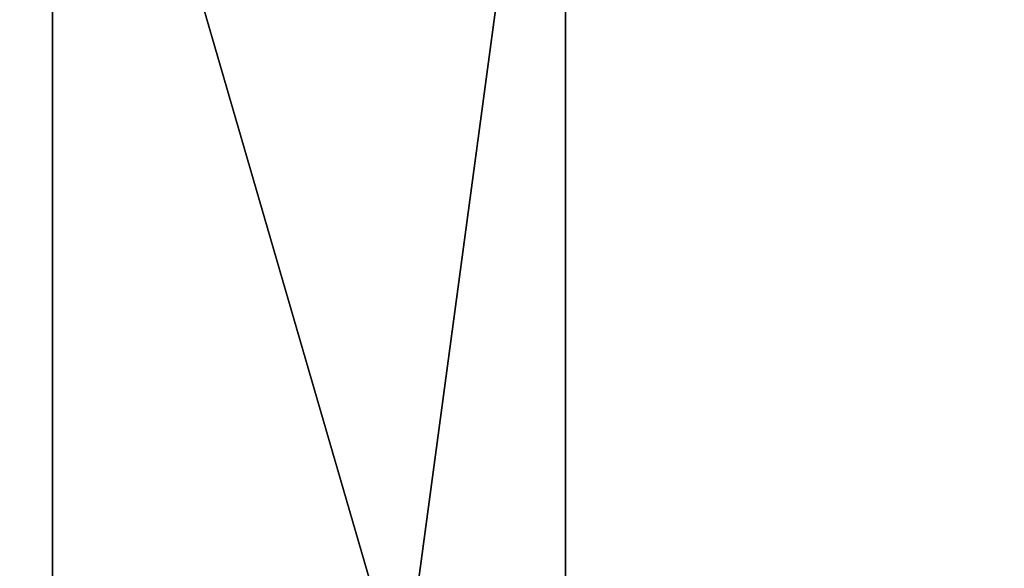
# Model space of a CAD drawing. Header units: millimetres. Extents: x -125 to 171, y -35 to 1363.
# Tile 912 of 1056: x -51.87 to -51.685, y 1225.497 to 1225.6. Entities that reach past the tile are written whole.
import ezdxf

# ---------------------------------------------------------------- set-up
doc = ezdxf.new("R2010")
doc.units = ezdxf.units.MM
doc.header["$LTSCALE"] = 65.185185
for name, color, linetype in [('2483', 7, 'CONTINUOUS'), ('2678', 7, 'CONTINUOUS'), ('2679', 7, 'CONTINUOUS'), ('2680', 7, 'CONTINUOUS'), ('2681', 7, 'CONTINUOUS')]:
    doc.layers.add(name, color=color, linetype=linetype)

msp = doc.modelspace()

# ---------------------------------------------------------------- linework, layer by layer
at = {"layer": '2483', "linetype": 'CONTINUOUS'}
for points in [[(-51.13728, 1225.7, 232.85161), (-51.86387, 1225.7, 231.85155), (-51.13732, 1223.2, 232.85158), (-51.13728, 1225.7, 232.85161)], [(-51.86387, 1225.7, 231.85155), (-51.86387, 1225.7, 230.61554), (-51.86386, 1223.2, 231.8516), (-51.86387, 1225.7, 231.85155)], [(-51.86387, 1225.7, 231.85155), (-51.86386, 1223.2, 231.8516), (-51.13732, 1223.2, 232.85158), (-51.86387, 1225.7, 231.85155)], [(-51.86387, 1225.7, 230.61554), (-51.13732, 1225.7, 229.61552), (-51.86387, 1223.2, 230.61554), (-51.86387, 1225.7, 230.61554)], [(-51.86387, 1225.7, 230.61554), (-51.86387, 1223.2, 230.61554), (-51.86386, 1223.2, 231.8516), (-51.86387, 1225.7, 230.61554)], [(-51.13732, 1225.7, 229.61552), (-51.13732, 1223.2, 229.61552), (-51.86387, 1223.2, 230.61554), (-51.13732, 1225.7, 229.61552)]]:
    msp.add_3dface(points, dxfattribs=at)
at = {"layer": '2678', "linetype": 'CONTINUOUS'}
for points in [[(-52.02979, 1223.2, 294.17594), (-51.66287, 1223.2, 294.06726), (-52.0298, 1225.7, 294.17595), (-52.02979, 1223.2, 294.17594)], [(-52.0298, 1225.7, 294.17595), (-51.66287, 1223.2, 294.06726), (-51.66287, 1225.7, 294.06726), (-52.0298, 1225.7, 294.17595)]]:
    msp.add_3dface(points, dxfattribs=at)
at = {"layer": '2679', "linetype": 'CONTINUOUS'}
for points in [[(-51.7674, 1225.7, 295.06178), (-52.1037, 1223.2, 294.87919), (-52.10371, 1225.7, 294.87918), (-51.7674, 1225.7, 295.06178)], [(-51.7674, 1223.2, 295.06178), (-52.1037, 1223.2, 294.87919), (-51.7674, 1225.7, 295.06178), (-51.7674, 1223.2, 295.06178)], [(-51.40049, 1223.2, 294.9531), (-51.7674, 1223.2, 295.06178), (-51.40048, 1225.7, 294.95309), (-51.40049, 1223.2, 294.9531)], [(-51.40048, 1225.7, 294.95309), (-51.7674, 1223.2, 295.06178), (-51.7674, 1225.7, 295.06178), (-51.40048, 1225.7, 294.95309)]]:
    msp.add_3dface(points, dxfattribs=at)
at = {"layer": '2680', "linetype": 'CONTINUOUS'}
for points in [[(-51.29927, 1225.7, 296.52081), (-52.52865, 1225.7, 296.39159), (-51.29932, 1223.2, 296.52082), (-51.29927, 1225.7, 296.52081)], [(-52.52865, 1225.7, 296.39159), (-52.5286, 1223.2, 296.39161), (-51.29932, 1223.2, 296.52082), (-52.52865, 1225.7, 296.39159)]]:
    msp.add_3dface(points, dxfattribs=at)
at = {"layer": '2681', "linetype": 'CONTINUOUS'}
for points in [[(-52.131, 1225.7, 292.60823), (-50.90163, 1225.7, 292.73745), (-52.13095, 1223.2, 292.60822), (-52.131, 1225.7, 292.60823)], [(-50.90163, 1225.7, 292.73745), (-50.90167, 1223.2, 292.73743), (-52.13095, 1223.2, 292.60822), (-50.90163, 1225.7, 292.73745)]]:
    msp.add_3dface(points, dxfattribs=at)

doc.saveas('drawing.dxf')
